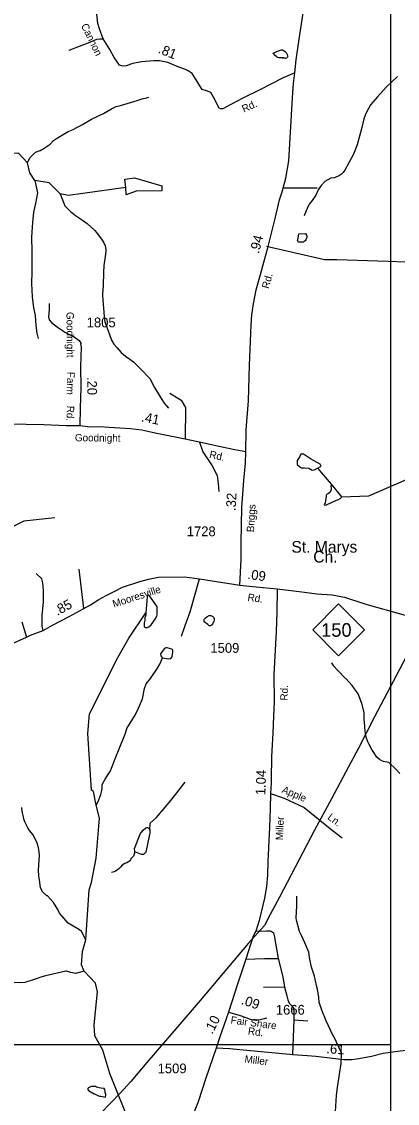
# Model space of a CAD drawing. Extents: x 1473865 to 1648260, y 639067 to 773536.
# Drawn here: x 1526062 to 1530891, y 689946 to 703860 of the extents above; entities that cross this region are included whole.
import ezdxf

# ---------------------------------------------------------------- set-up
doc = ezdxf.new("R2010")
doc.units = 0
for name, color, linetype in [('Exist Cultural Church with Cemetery Label', 7, 'Continuous'), ('Exist Hydrographic Creek Single Shore', 7, 'Continuous'), ('Exist Hydrographic Misc Water Feature', 7, 'Continuous'), ('Exist Hydrographic Pond Under 1500 Sq Ft', 7, 'Continuous'), ('Exist Road Non-System Type 51', 7, 'Continuous'), ('Exist Road Non-System Type 51 Label', 7, 'Continuous'), ('Exist Road Primary NC Attributed', 7, 'Continuous'), ('Exist Road Primary NC Label', 7, 'Continuous'), ('Exist Road Primary NC Mileage Hundredths English Label', 7, 'Continuous'), ('Exist Road Primary NC Shield CELL', 7, 'Continuous'), ('Exist Road Primary NC Shield Number Label', 7, 'Continuous'), ('Exist Road Secondary Mileage Hundredths English Label', 7, 'Continuous'), ('Exist Road Secondary Type 51 Attributed', 7, 'Continuous'), ('Exist Road Secondary Type 51 Label', 7, 'Continuous'), ('Exist Road Secondary Type 51 Number Label', 7, 'Continuous'), ('Exist Utilities Electrical Transmission Line', 7, 'Continuous'), ('Map Preparation Inset Cut Line', 7, 'Continuous')]:
    doc.layers.add(name, color=color, linetype=linetype)

msp = doc.modelspace()

# ---------------------------------------------------------------- linework, layer by layer
at = {"layer": 'Exist Hydrographic Creek Single Shore'}
for points in [[(1527401, 701724), (1526664, 701624), (1526555, 701643), (1526416, 701787), (1526233, 701816), (1526168, 701916), (1526137, 702042), (1526022, 702169), (1525790, 702158), (1525748, 702264), (1525329, 702936), (1525140, 703052), (1525091, 703441), (1525056, 703810), (1524946, 704278)], [(1529863, 698118), (1530038, 697911), (1530174, 697748), (1530525, 697761), (1531008, 697971), (1531326, 698060), (1532134, 698131), (1532240, 698165), (1532564, 698357), (1532950, 698529), (1533417, 698958), (1533949, 699334), (1534282, 699566), (1534616, 699921), (1534987, 700369), (1535464, 700851), (1535943, 701340), (1536441, 702021), (1536661, 702194), (1536803, 702250), (1537313, 702325)]]:
    msp.add_lwpolyline(points, dxfattribs=at)
at = {"layer": 'Exist Hydrographic Misc Water Feature'}
for points in [[(1529294, 703452), (1529352, 703478), (1529401, 703496), (1529408, 703497), (1529416, 703496), (1529423, 703493), (1529436, 703484), (1529451, 703472), (1529461, 703462), (1529467, 703453), (1529475, 703437), (1529480, 703418), (1529481, 703409), (1529478, 703402), (1529472, 703395), (1529464, 703389), (1529455, 703387), (1529442, 703389), (1529428, 703392), (1529399, 703393), (1529366, 703394), (1529352, 703398), (1529340, 703405), (1529323, 703420), (1529294, 703452)], [(1529294, 703452), (1529352, 703478), (1529401, 703496), (1529408, 703497), (1529416, 703496), (1529423, 703493), (1529436, 703484), (1529451, 703472), (1529461, 703462), (1529467, 703453), (1529475, 703437), (1529480, 703418), (1529481, 703409), (1529478, 703402), (1529472, 703395), (1529464, 703389), (1529455, 703387), (1529366, 703394), (1529352, 703398), (1529340, 703405), (1529323, 703420), (1529294, 703452)], [(1530891, 703155), (1530749, 703018), (1530634, 702894), (1530546, 702788), (1530485, 702679), (1530461, 702608), (1530434, 702496), (1530376, 702274), (1530328, 702155), (1530214, 701949), (1530193, 701918), (1530171, 701896), (1530146, 701879), (1530082, 701852), (1530034, 701845), (1529957, 701802), (1529912, 701751), (1529871, 701696), (1529841, 701629), (1529796, 701558), (1529759, 701511), (1529730, 701455), (1529698, 701376), (1529694, 701360)], [(1526137, 702042), (1526166, 702107), (1526239, 702182), (1526300, 702204), (1526352, 702231), (1526429, 702284), (1526472, 702329), (1526511, 702356), (1526658, 702445), (1526725, 702472), (1526842, 702537), (1526960, 702603), (1527113, 702676), (1527218, 702738), (1527276, 702766), (1527334, 702780), (1527504, 702832), (1527545, 702847), (1527609, 702866), (1527665, 702880), (1527697, 702888)], [(1526233, 701816), (1526265, 701657), (1526242, 701522), (1526216, 701407), (1526200, 701276), (1526191, 701157), (1526190, 701083), (1526193, 700907), (1526193, 700643), (1526190, 700491), (1526195, 700319), (1526216, 700179), (1526234, 700079), (1526241, 700015), (1526244, 699951), (1526258, 699854), (1526273, 699782)], [(1526555, 701643), (1526616, 701490), (1526689, 701419), (1526755, 701364), (1526846, 701306), (1526903, 701264), (1527004, 701171), (1527023, 701146), (1527095, 701049), (1527113, 701025), (1527136, 700976), (1527143, 700928), (1527143, 700904), (1527137, 700840), (1527119, 700721), (1527113, 700633), (1527108, 700465), (1527105, 700411), (1527100, 700361), (1527100, 700337), (1527122, 700061), (1527133, 699997), (1527190, 699835), (1527218, 699763), (1527247, 699711), (1527289, 699662), (1527343, 699603), (1527396, 699555), (1527452, 699520), (1527499, 699483), (1527586, 699400), (1527711, 699270), (1527771, 699152), (1527856, 699010), (1527895, 698954), (1527948, 698889)], [(1529712, 701135), (1529722, 701113), (1529726, 701101), (1529727, 701092), (1529726, 701083), (1529723, 701073), (1529713, 701053), (1529704, 701040), (1529695, 701031), (1529683, 701024), (1529673, 701022), (1529661, 701021), (1529639, 701021), (1529625, 701025), (1529615, 701029), (1529611, 701034), (1529609, 701042), (1529610, 701054), (1529614, 701076), (1529620, 701105), (1529625, 701132), (1529712, 701135)], [(1529863, 698118), (1529910, 698143), (1529900, 698169), (1529776, 698234), (1529684, 698296), (1529651, 698296), (1529635, 698259), (1529604, 698216), (1529604, 698165), (1529633, 698138), (1529659, 698122), (1529698, 698122), (1529751, 698118), (1529798, 698091), (1529827, 698096), (1529863, 698118)], [(1530038, 697911), (1530036, 697875), (1530040, 697867), (1530040, 697835), (1530021, 697803), (1530007, 697791), (1529987, 697782), (1529976, 697768), (1529974, 697744), (1529970, 697736), (1529969, 697688), (1529964, 697672), (1529952, 697648), (1529954, 697642), (1529980, 697646), (1530109, 697705), (1530125, 697709), (1530157, 697724), (1530166, 697730), (1530174, 697748)], [(1526490, 697475), (1526089, 697434), (1525778, 697279)], [(1527656, 696225), (1527647, 696192), (1527643, 696160), (1527638, 696128), (1527637, 696080), (1527651, 696066), (1527665, 696066), (1527681, 696067), (1527697, 696075), (1527727, 696102), (1527779, 696173), (1527800, 696213), (1527804, 696229), (1527804, 696253), (1527802, 696333), (1527798, 696341), (1527705, 696475), (1527695, 696483), (1527685, 696479), (1527679, 696473), (1527676, 696463), (1527656, 696256), (1527656, 696225)], [(1527467, 689656), (1527194, 690328), (1527107, 690632), (1527002, 690814), (1526996, 690956), (1527036, 691382), (1527012, 691490), (1526865, 691644), (1526833, 691727), (1526844, 691901), (1526888, 692051), (1526931, 692693), (1526958, 692785), (1527021, 693099), (1527063, 693616), (1527021, 693780), (1526985, 693959), (1526960, 693976), (1526913, 694703), (1526934, 694958), (1527298, 695679), (1527440, 695928), (1527656, 696256)], [(1528504, 696216), (1528517, 696209), (1528526, 696201), (1528532, 696193), (1528535, 696185), (1528536, 696177), (1528536, 696165), (1528533, 696150), (1528528, 696135), (1528521, 696123), (1528513, 696112), (1528500, 696098), (1528489, 696090), (1528480, 696088), (1528474, 696089), (1528456, 696103), (1528409, 696141), (1528406, 696147), (1528406, 696156), (1528409, 696170), (1528413, 696179), (1528422, 696188), (1528444, 696205), (1528471, 696219), (1528483, 696220), (1528494, 696219), (1528504, 696216)], [(1527871, 695678), (1527949, 695664), (1527973, 695666), (1527981, 695669), (1527993, 695683), (1527998, 695697), (1528006, 695745), (1528005, 695777), (1527991, 695787), (1527932, 695806), (1527916, 695807), (1527900, 695797), (1527856, 695742), (1527848, 695726), (1527850, 695704), (1527859, 695688), (1527871, 695678)], [(1527021, 693780), (1527035, 693813), (1527053, 693849), (1527079, 693920), (1527092, 693968), (1527096, 694000), (1527097, 694048), (1527135, 694117), (1527202, 694224), (1527285, 694432), (1527297, 694464), (1527396, 694706), (1527413, 694766), (1527514, 694927), (1527552, 694998), (1527613, 695151), (1527641, 695280), (1527663, 695344), (1527716, 695411), (1527809, 695542), (1527836, 695597), (1527871, 695678)], [(1530923, 694190), (1530874, 694239), (1530780, 694329), (1530712, 694343), (1530690, 694351), (1530660, 694368), (1530629, 694398), (1530563, 694498), (1530528, 694562), (1530513, 694595), (1530492, 694654), (1530479, 694731), (1530468, 694851), (1530466, 694879), (1530464, 694967), (1530438, 695076), (1530410, 695156), (1530385, 695213), (1530311, 695322), (1530229, 695410), (1530221, 695414), (1530126, 695512), (1530074, 695571), (1530048, 695611)], [(1527711, 693461), (1527715, 693548), (1527795, 693622), (1527980, 693842), (1528074, 693960), (1528148, 694055), (1528162, 694078)], [(1526888, 692051), (1526831, 692158), (1526807, 692179), (1526658, 692262), (1526549, 692392), (1526526, 692440), (1526470, 692530), (1526393, 692613), (1526385, 692617), (1526334, 692664), (1526306, 692720), (1526295, 692789), (1526282, 692873), (1526280, 692945), (1526291, 693137), (1526281, 693209), (1526266, 693285), (1526212, 693399), (1526162, 693455), (1526142, 693488), (1526108, 693560), (1526092, 693601), (1526085, 693633), (1526074, 693681), (1526063, 693737), (1526063, 693753)], [(1527518, 693183), (1527514, 693225), (1527587, 693409), (1527595, 693428), (1527605, 693440), (1527623, 693459), (1527660, 693488), (1527669, 693493), (1527679, 693493), (1527689, 693490), (1527698, 693482), (1527708, 693470), (1527711, 693461)], [(1527711, 693461), (1527711, 693442), (1527708, 693422), (1527705, 693403), (1527658, 693177), (1527654, 693170), (1527647, 693164), (1527627, 693147), (1527619, 693145), (1527610, 693145), (1527601, 693148), (1527518, 693183)], [(1527518, 693183), (1527498, 693124), (1527467, 693090), (1527455, 693065), (1527413, 693041), (1527389, 693029), (1527352, 693008), (1527331, 692985), (1527310, 692964), (1527288, 692946), (1527269, 692934), (1527251, 692925), (1527215, 692914)], [(1530096, 689841), (1530108, 690046), (1530118, 690121), (1530146, 690320), (1530168, 690459), (1530175, 690589), (1530175, 690595), (1530075, 690805), (1530063, 690821), (1529974, 691006), (1529921, 691144), (1529903, 691196), (1529887, 691245), (1529881, 691313), (1529874, 691357), (1529863, 691413), (1529852, 691461), (1529824, 691581), (1529788, 691699), (1529766, 691799), (1529763, 691823), (1529759, 691859), (1529752, 691891), (1529702, 692012), (1529660, 692105), (1529633, 692156), (1529596, 692304), (1529592, 692326), (1529597, 692486), (1529598, 692610)], [(1526865, 691644), (1526754, 691616), (1526694, 691629), (1526639, 691647), (1526630, 691647), (1526369, 691588), (1526297, 691565), (1526273, 691558), (1526184, 691528), (1526128, 691509), (1526104, 691501), (1526049, 691494), (1525832, 691499), (1525788, 691504), (1525676, 691534), (1525612, 691537), (1525593, 691536)], [(1527136, 690086), (1527137, 690098), (1527133, 690126), (1527122, 690137), (1527080, 690143), (1527058, 690144), (1527026, 690153), (1527010, 690161), (1526954, 690162), (1526938, 690156), (1526922, 690147), (1526912, 690135), (1526913, 690123), (1526923, 690113), (1526992, 690069), (1527000, 690069), (1527048, 690044), (1527064, 690040), (1527080, 690040), (1527141, 690027), (1527144, 690058), (1527136, 690086)]]:
    msp.add_lwpolyline(points, dxfattribs=at)
at = {"layer": 'Exist Hydrographic Pond Under 1500 Sq Ft'}
msp.add_lwpolyline([(1527401, 701724), (1527390, 701833), (1527513, 701850), (1527862, 701749), (1527865, 701682), (1527535, 701681), (1527406, 701632), (1527401, 701724)], dxfattribs=at)
at = {"layer": 'Exist Road Non-System Type 51'}
for p, q in [((1526861, 696309), (1526803, 696818)), ((1526066, 696139), (1526124, 695942))]:
    msp.add_line(p, q, dxfattribs=at)
for points in [[(1526674, 703493), (1526939, 703596), (1527029, 703635), (1527069, 703638), (1527111, 703640)], [(1529414, 701722), (1529591, 701722), (1529861, 701722)], [(1532863, 699257), (1532770, 699413), (1532684, 699611), (1532599, 699850), (1532534, 700091), (1532465, 700315), (1532402, 700520), (1532369, 700590), (1532336, 700715), (1532305, 700726), (1532265, 700732), (1531926, 700738), (1531405, 700751), (1531108, 700762), (1530774, 700775), (1530113, 700794), (1529955, 700794), (1529210, 700967)], [(1526415, 700233), (1526416, 700157), (1526407, 700063), (1526416, 700025), (1526444, 699989), (1526521, 699929), (1526624, 699862), (1526735, 699805), (1526799, 699760), (1526822, 699725), (1526824, 699716)], [(1527968, 699081), (1528112, 698990), (1528169, 698896), (1528163, 698487)], [(1528346, 698449), (1528391, 698328), (1528511, 698148), (1528576, 698020), (1528586, 697918), (1528596, 697817)], [(1526337, 696028), (1526325, 696083), (1526325, 696219), (1526341, 696397), (1526343, 696546), (1526334, 696641), (1526321, 696694), (1526248, 696761)], [(1528117, 695954), (1528163, 696092), (1528229, 696270), (1528348, 696692)], [(1529261, 693930), (1529434, 693870), (1529692, 693753), (1530052, 693461), (1530181, 693361)], [(1529070, 692162), (1529207, 692163), (1529254, 692167), (1529280, 692153), (1529299, 692140), (1529307, 692105), (1529360, 691809)], [(1528943, 691799), (1529183, 691808), (1529360, 691809)], [(1529360, 691809), (1529419, 691573), (1529441, 691442)], [(1529441, 691442), (1529172, 691437)], [(1529441, 691442), (1529470, 691329), (1529482, 691279), (1529500, 691234), (1529536, 691199), (1529556, 691170), (1529562, 691124), (1529562, 691022)], [(1529562, 691022), (1529541, 690572)], [(1529562, 691022), (1529739, 691008)]]:
    msp.add_lwpolyline(points, dxfattribs=at)
at = {"layer": 'Exist Road Primary NC Attributed'}
for points in [[(1525907, 695842), (1526124, 695942), (1526177, 695970), (1526337, 696028), (1526460, 696096), (1526673, 696207), (1526861, 696309), (1526946, 696359), (1527054, 696426), (1527146, 696479), (1527261, 696533), (1527358, 696586), (1527579, 696657), (1527694, 696687), (1527821, 696714), (1528153, 696718), (1528348, 696692), (1528867, 696613)], [(1528867, 696613), (1529076, 696588), (1529347, 696562)], [(1529347, 696562), (1529528, 696542), (1529696, 696523), (1529857, 696501), (1530053, 696486), (1530213, 696458), (1530486, 696368), (1531235, 696158)]]:
    msp.add_lwpolyline(points, dxfattribs=at)
at = {"layer": 'Exist Road Primary NC Shield CELL'}
msp.add_lwpolyline([(1529803, 696037), (1530136, 696370), (1530469, 696037), (1530136, 695704)], close=True, dxfattribs=at)
at = {"layer": 'Exist Road Secondary Type 51 Attributed'}
for points in [[(1529574, 703199), (1529589, 703370), (1529624, 703602), (1529717, 704231)], [(1529574, 703199), (1529422, 703136), (1529114, 702980), (1528912, 702878), (1528744, 702789), (1528646, 702736), (1528620, 702738), (1528602, 702748), (1528527, 702888), (1528492, 702946), (1528437, 702969), (1528382, 702988), (1528350, 703032), (1528285, 703144), (1528255, 703192), (1528201, 703228), (1528167, 703245), (1528084, 703274), (1527941, 703332), (1527835, 703354), (1527759, 703354), (1527601, 703341), (1527492, 703320), (1527407, 703292), (1527373, 703286), (1527348, 703293), (1527318, 703300), (1527251, 703400), (1527196, 703503), (1527111, 703640), (1527062, 703767), (1527043, 703836), (1527022, 703999)], [(1528944, 698325), (1528947, 698609), (1528977, 698984), (1528991, 699442), (1529003, 699744), (1529011, 699958), (1529021, 700087), (1529040, 700229), (1529077, 700410), (1529133, 700609), (1529174, 700765), (1529224, 700948), (1529322, 701326), (1529375, 701569), (1529409, 701669), (1529456, 701847), (1529497, 702069), (1529544, 702878), (1529557, 703062), (1529574, 703199)], [(1526816, 698661), (1526634, 698661), (1526346, 698673), (1525656, 698685), (1525463, 698692), (1525121, 698696), (1524935, 698705), (1524843, 698706), (1524731, 698752), (1524636, 698797), (1524547, 698868), (1524470, 698945), (1524362, 699075), (1524072, 699401), (1523974, 699523), (1523893, 699616), (1523462, 700118)], [(1526816, 698661), (1526817, 698893), (1526827, 699147), (1526822, 699419), (1526832, 699677), (1526824, 699716)], [(1528944, 698325), (1528804, 698351), (1528597, 698394), (1528346, 698449), (1528307, 698458), (1528163, 698487), (1527779, 698565), (1527605, 698604), (1527462, 698620), (1527188, 698640), (1527062, 698647), (1526938, 698645), (1526816, 698661)], [(1528867, 696613), (1528885, 696941), (1528882, 697154), (1528890, 697612), (1528917, 697958), (1528938, 698179), (1528944, 698325)], [(1529347, 696562), (1529340, 696261), (1529335, 696014), (1529305, 695460), (1529307, 695110), (1529298, 694926), (1529291, 694708), (1529275, 694409), (1529269, 694113), (1529269, 694067), (1529261, 693930), (1529255, 693740), (1529248, 693499), (1529225, 693056), (1529221, 692881), (1529208, 692737), (1529185, 692587), (1529115, 692298), (1529070, 692162), (1529038, 692095), (1528943, 691799), (1528892, 691645), (1528834, 691466), (1528765, 691251), (1528721, 691120)], [(1528721, 691120), (1528662, 690948), (1528611, 690801), (1528562, 690657)], [(1528721, 691120), (1528858, 691082), (1528943, 691049), (1528998, 691029), (1529047, 691022), (1529105, 691022), (1529165, 691033), (1529215, 691047)], [(1531742, 690702), (1531602, 690687), (1531448, 690673), (1531245, 690651), (1530929, 690619), (1530709, 690586), (1530557, 690550), (1530397, 690518), (1530312, 690506), (1530202, 690506), (1529844, 690548), (1529737, 690556), (1529541, 690572), (1529510, 690573), (1529185, 690606), (1529050, 690618), (1528908, 690631), (1528738, 690648), (1528562, 690657)], [(1528562, 690657), (1528429, 690268), (1528330, 689964), (1528239, 689740), (1528165, 689521), (1528064, 689145), (1528008, 688946), (1527973, 688738)]]:
    msp.add_lwpolyline(points, dxfattribs=at)
at = {"layer": 'Exist Utilities Electrical Transmission Line'}
msp.add_lwpolyline([(1531054, 695789), (1530837, 695370), (1530595, 694916), (1530386, 694504), (1530227, 694208), (1530045, 693861), (1529826, 693460), (1529374, 692596), (1529256, 692374), (1529182, 692235), (1528973, 692000), (1528653, 691622), (1528357, 691267), (1528045, 690904), (1527672, 690472), (1527465, 690225), (1527329, 690076), (1527080, 689818)], dxfattribs=at)
at = {"layer": 'Map Preparation Inset Cut Line'}
msp.add_lwpolyline([(1530807, 678674), (1530807, 722116), (1605696, 722116), (1605696, 695030), (1593323, 695030), (1593323, 678674), (1530807, 678674)], dxfattribs=at)
msp.add_lwpolyline([(1530807, 690699), (1516076, 690699), (1516076, 678674), (1530807, 678674)], close=True, dxfattribs=at)

# ---------------------------------------------------------------- texts
at = {"layer": 'Exist Cultural Church with Cemetery Label'}
for s, p in [('St. Marys', (1529529, 697029)), ('Ch.', (1529810, 696902))]:
    msp.add_text(s, height=150, dxfattribs=at).set_placement(p)
at = {"layer": 'Exist Road Non-System Type 51 Label'}
for s, rotation, p in [('Apple', 337.086, (1529398, 693946)), ('Ln.', 322.7011, (1529985, 693609))]:
    msp.add_text(s, height=95, rotation=rotation, dxfattribs=at).set_placement(p)
at = {"layer": 'Exist Road Primary NC Label'}
for s, rotation, p in [('Mooresville', 17.8094, (1527248, 696322)), ('Rd.', 352.0231, (1528961, 696411))]:
    msp.add_text(s, height=95, rotation=rotation, dxfattribs=at).set_placement(p)
at = {"layer": 'Exist Road Primary NC Mileage Hundredths English Label'}
for s, rotation, p in [('.09', 352.0231, (1528960, 696693)), ('.85', 28.565, (1526520, 696216))]:
    msp.add_text(s, height=125, rotation=rotation, dxfattribs=at).set_placement(p)
at = {"layer": 'Exist Road Primary NC Shield Number Label'}
msp.add_text('150', height=175, dxfattribs=at).set_placement((1529912, 695947))
at = {"layer": 'Exist Road Secondary Mileage Hundredths English Label'}
for s, rotation, p in [('.81', 337.8963, (1527807, 703461)), ('.94', 74.7559, (1529109, 700869)), ('.20', 270.948, (1526903, 699288)), ('.41', 348.521, (1527593, 698719)), ('.32', 86.6549, (1528811, 697563)), ('1.04', 88.1975, (1529194, 693908)), ('.09', 341.2271, (1528875, 691226)), ('.10', 63.1637, (1528512, 690828)), ('.61', 355.7703, (1529975, 690591))]:
    msp.add_text(s, height=125, rotation=rotation, dxfattribs=at).set_placement(p)
at = {"layer": 'Exist Road Secondary Type 51 Label'}
for s, rotation, p in [('Cannon', 296.1322, (1526822, 703808)), ('Rd.', 24.6499, (1528919, 702688)), ('Rd.', 74.5926, (1529238, 700418)), ('Goodnight', 270.4315, (1526638, 700125)), ('Farm', 267.8508, (1526650, 699357)), ('Rd.', 268.1536, (1526644, 698920)), ('Goodnight', 359.4065, (1526746, 698462)), ('Rd.', 347.5102, (1528468, 698251)), ('Briggs', 86.6549, (1529048, 697290)), ('Rd.', 88.7077, (1529481, 695126)), ('Miller', 87.4002, (1529420, 693329)), ('Fair Share', 352.6396, (1528744, 690973)), ('Rd.', 352.6396, (1528966, 690832)), ('Miller', 352.6396, (1528923, 690473))]:
    msp.add_text(s, height=95, rotation=rotation, dxfattribs=at).set_placement(p)
at = {"layer": 'Exist Road Secondary Type 51 Number Label'}
for s, p in [('1805', (1526898, 699928)), ('1728', (1528184, 697241)), ('1509', (1528488, 695741)), ('1666', (1529329, 691087)), ('1509', (1527810, 690333))]:
    msp.add_text(s, height=125, dxfattribs=at).set_placement(p)

doc.saveas('drawing.dxf')
